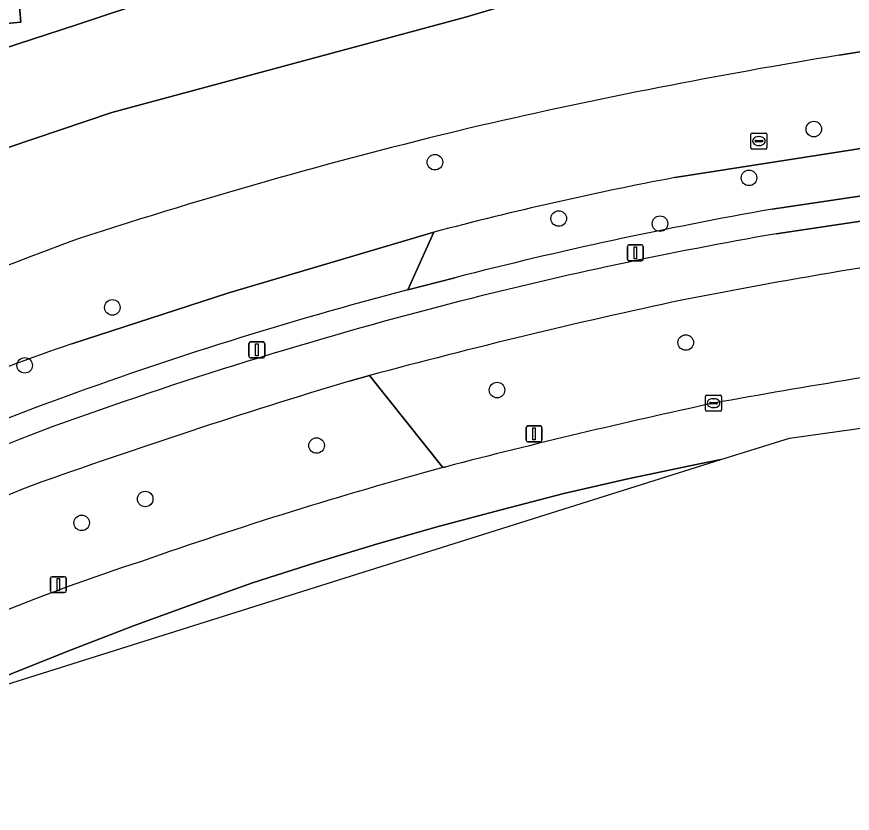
# Model space of a CAD drawing. Extents: x 157793 to 159380, y 380877 to 382313.
# Drawn here: x 158433.4 to 158486, y 381110.9 to 381161 of the extents above; entities that cross this region are included whole.
import ezdxf

# ---------------------------------------------------------------- set-up
doc = ezdxf.new("R2010")
doc.units = 0
for name, color, linetype in [('IMGEO_Berm_groen', 7, 'Continuous'), ('IMGEO_Boom', 7, 'Continuous'), ('IMGEO_Damwand', 7, 'Continuous'), ('IMGEO_Erf', 7, 'Continuous'), ('IMGEO_Fietspad_gesloten', 7, 'Continuous'), ('IMGEO_Kolk', 7, 'Continuous'), ('IMGEO_Lichtmast', 7, 'Continuous'), ('IMGEO_Oever', 7, 'Continuous'), ('IMGEO_Pand', 7, 'Continuous'), ('IMGEO_Rijbaan_regionaal_gesloten', 7, 'Continuous'), ('IMGEO_Rioolput', 7, 'Continuous'), ('IMGEO_Voetpad_open', 7, 'Continuous'), ('IMGEO_Waterloop', 7, 'Continuous')]:
    doc.layers.add(name, color=color, linetype=linetype)

msp = doc.modelspace()

# ---------------------------------------------------------------- linework, layer by layer
at = {"layer": 'IMGEO_Berm_groen'}
for points in [[(158500, 381151.7), (158506.856, 381152.721), (158506.371, 381155.76), (158500, 381154.768), (158474.833, 381150.849)], [(158480.948, 381148.864), (158500, 381151.7)], [(158458.028, 381143.798), (158459.662, 381147.415), (158446.76, 381143.613), (158436.892, 381140.398)], [(158459.662, 381147.415), (158458.028, 381143.798), (158460.981, 381144.555)], [(158460.218, 381132.61), (158455.609, 381138.401), (158454.422, 381138.08)], [(158455.609, 381138.401), (158460.218, 381132.61), (158460.444, 381132.671)]]:
    msp.add_lwpolyline(points, dxfattribs=at)
for centre, radius, start, end in [((158514.402, 380940.809), 213.735, 100.6688, 104.83949), ((158527.375, 380885.313), 267.609, 99.99079, 104.36525), ((158548.615, 380768.258), 381.995, 97.82207, 101.07127), ((158521.811, 380901.292), 250.754, 104.73595, 110.06764), ((158557.083, 380760.959), 390.845, 102.08412, 105.04801), ((158499.29, 380958.49), 192.312, 108.93299, 113.91348), ((158582.34, 380551.296), 594.726, 98.445602, 100.177166), ((158585.505, 380705.306), 452.19, 106.85108, 109.52407), ((158519.999, 380910.553), 241.437, 110.41782, 115.7306), ((158568.164, 380716.521), 429.866, 102.20904, 104.51236), ((158531.244, 380870.96), 271.119, 105.18728, 109.38123), ((158556.65, 380830.026), 325.32, 112.07614, 115.7455), ((158477.345, 381013.883), 118.458, 107.72905, 117.51723)]:
    msp.add_arc(centre, radius, start, end, dxfattribs=at)
at = {"layer": 'IMGEO_Boom'}
for centre in [(158483.57, 381153.901), (158459.73, 381151.818), (158479.492, 381150.835), (158467.52, 381148.277), (158473.892, 381147.954), (158439.435, 381142.685), (158475.512, 381140.48), (158433.92, 381139.042), (158463.639, 381137.49), (158452.285, 381134.002), (158441.502, 381130.638), (158437.505, 381129.137)]:
    msp.add_circle(centre, 0.489, dxfattribs=at)
at = {"layer": 'IMGEO_Damwand'}
for points in [[(158485.165, 381158.544), (158497.392, 381160.492), (158500, 381161.119), (158507.518, 381162.927), (158509.174, 381163.776), (158510.747, 381164.77), (158512.224, 381165.895), (158513.596, 381167.158), (158514.849, 381168.533), (158515.182, 381168.971), (158515.975, 381170.015), (158516.963, 381171.591), (158517.747, 381173.118), (158518.748, 381175.219), (158519.558, 381177.401), (158520.169, 381179.647), (158520.577, 381181.938), (158520.779, 381184.256), (158520.773, 381186.584), (158520.559, 381188.901), (158520.434, 381189.717)], [(158463.848, 381161.591), (158461.647, 381160.946), (158439.392, 381154.94), (158431.317, 381152.221)]]:
    msp.add_lwpolyline(points, dxfattribs=at)
for centre, radius, start, end in [((158542.783, 380804.669), 358.535, 99.24774, 102.9236), ((158536.049, 380844.727), 317.994, 103.35522, 108.1069), ((158549.986, 380841.044), 326.052, 110.23401, 116.05085)]:
    msp.add_arc(centre, radius, start, end, dxfattribs=at)
at = {"layer": 'IMGEO_Erf'}
for points in [[(158433.505, 381162.593), (158433.683, 381160.63), (158430.756, 381160.351)], [(158431.501, 381158.604), (158437.246, 381160.472), (158442.422, 381162.212)]]:
    msp.add_lwpolyline(points, dxfattribs=at)
at = {"layer": 'IMGEO_Fietspad_gesloten'}
for points in [[(158528.907, 381154.465), (158527.868, 381154.309), (158522.928, 381153.569), (158500, 381150.132), (158481.204, 381147.315)], [(158454.422, 381138.08), (158455.609, 381138.401)]]:
    msp.add_lwpolyline(points, dxfattribs=at)
for centre, radius, start, end in [((158525.964, 380888.801), 262.36, 99.82293, 104.26303), ((158548.615, 380768.258), 381.995, 97.82207, 101.07127), ((158530.865, 380871.159), 280.666, 104.34546, 109.70429), ((158557.083, 380760.959), 390.845, 102.08412, 105.04801), ((158585.505, 380705.306), 452.19, 106.85108, 109.52407), ((158528.203, 380891.984), 260.203, 110.69867, 115.58525), ((158556.65, 380830.026), 325.32, 112.07614, 115.7455)]:
    msp.add_arc(centre, radius, start, end, dxfattribs=at)
at = {"layer": 'IMGEO_Kolk'}
for p, q in [((158476.759, 381136.24), (158476.759, 381137.092)), ((158476.834, 381137.166), (158477.686, 381137.166)), ((158477.247, 381136.946), (158477.272, 381136.946)), ((158477.76, 381137.092), (158477.76, 381136.24)), ((158477.018, 381136.66), (158477.018, 381136.672)), ((158477.456, 381136.623), (158477.058, 381136.623)), ((158477.061, 381136.709), (158477.459, 381136.709)), ((158477.27, 381136.386), (158477.245, 381136.386)), ((158477.502, 381136.672), (158477.502, 381136.66)), ((158477.686, 381136.166), (158476.834, 381136.166))]:
    msp.add_line(p, q, dxfattribs=at)
for points in [[(158476.759, 381136.24), (158476.759, 381137.092)], [(158476.834, 381137.166), (158477.686, 381137.166)], [(158477.76, 381137.092), (158477.76, 381136.24)], [(158477.686, 381136.166), (158476.834, 381136.166)]]:
    msp.add_lwpolyline(points, dxfattribs=at)
for centre, radius, start, end in [((158476.836, 381137.09), 0.0765, 91.552, 178.448), ((158476.836, 381137.09), 0.0765, 91.552, 178.448), ((158477.684, 381137.09), 0.0765, 1.552, 88.448), ((158477.684, 381137.09), 0.0765, 1.552, 88.448), ((158476.836, 381136.242), 0.0765, 181.552, 268.448), ((158476.836, 381136.242), 0.0765, 181.552, 268.448), ((158477.058, 381136.669), 0.0403, 85.8775, 175.7526), ((158477.055, 381136.659), 0.0366, 178.938, 274.7102), ((158477.459, 381136.666), 0.043, 264.8664, 352.4533), ((158477.463, 381136.671), 0.0386, 1.7309, 96.639), ((158477.684, 381136.242), 0.0765, 271.552, 358.448), ((158477.684, 381136.242), 0.0765, 271.552, 358.448)]:
    msp.add_arc(centre, radius, start, end, dxfattribs=at)
for centre, major_axis, ratio, start_param, end_param in [((158477.246, 381136.666), (-0.387, 0.002), 0.722429, 4.712389, 7.853982), ((158477.271, 381136.666), (-0.39, 0.002), 0.717154, 1.570796, 4.712389)]:
    msp.add_ellipse(centre, major_axis=major_axis, ratio=ratio, start_param=start_param, end_param=end_param, dxfattribs=at)
at = {"layer": 'IMGEO_Lichtmast'}
for p, q in [((158471.841, 381145.726), (158471.841, 381146.526)), ((158471.841, 381146.526), (158471.841, 381145.726)), ((158471.941, 381146.626), (158472.731, 381146.626)), ((158472.731, 381146.626), (158471.941, 381146.626)), ((158472.831, 381146.526), (158472.831, 381145.726)), ((158472.831, 381145.726), (158472.831, 381146.526)), ((158472.731, 381145.626), (158471.941, 381145.626)), ((158471.941, 381145.626), (158472.731, 381145.626)), ((158448.031, 381139.618), (158448.031, 381140.418)), ((158448.031, 381140.418), (158448.031, 381139.618)), ((158448.131, 381140.518), (158448.921, 381140.518)), ((158448.921, 381140.518), (158448.131, 381140.518)), ((158449.021, 381140.418), (158449.021, 381139.618)), ((158449.021, 381139.618), (158449.021, 381140.418)), ((158448.921, 381139.518), (158448.131, 381139.518)), ((158448.131, 381139.518), (158448.921, 381139.518)), ((158465.576, 381135.235), (158466.366, 381135.235)), ((158466.366, 381135.235), (158465.576, 381135.235)), ((158465.476, 381134.335), (158465.476, 381135.135)), ((158465.476, 381135.135), (158465.476, 381134.335)), ((158466.466, 381135.135), (158466.466, 381134.335)), ((158466.466, 381134.335), (158466.466, 381135.135)), ((158466.366, 381134.235), (158465.576, 381134.235)), ((158465.576, 381134.235), (158466.366, 381134.235)), ((158435.644, 381125.754), (158436.434, 381125.754)), ((158436.434, 381125.754), (158435.644, 381125.754)), ((158435.544, 381124.854), (158435.544, 381125.654)), ((158435.544, 381125.654), (158435.544, 381124.854)), ((158436.534, 381125.654), (158436.534, 381124.854)), ((158436.534, 381124.854), (158436.534, 381125.654)), ((158436.434, 381124.754), (158435.644, 381124.754)), ((158435.644, 381124.754), (158436.434, 381124.754))]:
    msp.add_line(p, q, dxfattribs=at)
for points in [[(158472.261, 381146.501), (158472.411, 381146.501), (158472.411, 381145.751), (158472.261, 381145.751), (158472.261, 381146.501)], [(158448.451, 381140.393), (158448.601, 381140.393), (158448.601, 381139.643), (158448.451, 381139.643), (158448.451, 381140.393)], [(158465.896, 381135.11), (158466.046, 381135.11), (158466.046, 381134.36), (158465.896, 381134.36), (158465.896, 381135.11)], [(158435.964, 381125.629), (158436.114, 381125.629), (158436.114, 381124.879), (158435.964, 381124.879), (158435.964, 381125.629)]]:
    msp.add_lwpolyline(points, dxfattribs=at)
for centre, start, end in [((158471.941, 381146.526), 90, 180), ((158471.941, 381146.526), 90, 180), ((158472.731, 381146.526), 0, 90), ((158472.731, 381146.526), 360, 90), ((158471.941, 381145.726), 180, 270), ((158471.941, 381145.726), 180, 270), ((158472.731, 381145.726), 270, 0), ((158472.731, 381145.726), 270, 0), ((158448.131, 381140.418), 90, 180), ((158448.131, 381140.418), 90, 180), ((158448.921, 381140.418), 0, 90), ((158448.921, 381140.418), 360, 90), ((158448.131, 381139.618), 180, 270), ((158448.131, 381139.618), 180, 270), ((158448.921, 381139.618), 270, 0), ((158448.921, 381139.618), 270, 0), ((158465.576, 381135.135), 90, 180), ((158465.576, 381135.135), 90, 180), ((158466.366, 381135.135), 0, 90), ((158466.366, 381135.135), 360, 90), ((158465.576, 381134.335), 180, 270), ((158465.576, 381134.335), 180, 270), ((158466.366, 381134.335), 270, 0), ((158466.366, 381134.335), 270, 0), ((158435.644, 381125.654), 90, 180), ((158435.644, 381125.654), 90, 180), ((158436.434, 381125.654), 0, 90), ((158436.434, 381125.654), 360, 90), ((158435.644, 381124.854), 180, 270), ((158435.644, 381124.854), 180, 270), ((158436.434, 381124.854), 270, 0), ((158436.434, 381124.854), 270, 0)]:
    msp.add_arc(centre, 0.1, start, end, dxfattribs=at)
at = {"layer": 'IMGEO_Oever'}
for points in [[(158474.833, 381150.849), (158500, 381154.768), (158506.371, 381155.76), (158515.134, 381157.044), (158516.438, 381157.384), (158517.706, 381157.839), (158518.929, 381158.405), (158519.114, 381158.503), (158520.894, 381159.511), (158521.888, 381160.332), (158522.805, 381161.239), (158515.182, 381168.971), (158514.849, 381168.533), (158513.596, 381167.158), (158512.225, 381165.9), (158510.747, 381164.77), (158509.174, 381163.776), (158507.518, 381162.927), (158500, 381161.119), (158497.392, 381160.492), (158485.165, 381158.544)], [(158442.422, 381162.212), (158437.246, 381160.472), (158431.501, 381158.604)], [(158431.317, 381152.221), (158439.392, 381154.94), (158461.647, 381160.946), (158463.848, 381161.591)], [(158436.892, 381140.398), (158446.76, 381143.613), (158459.662, 381147.415)]]:
    msp.add_lwpolyline(points, dxfattribs=at)
for centre, radius, start, end in [((158542.783, 380804.669), 358.535, 99.24774, 102.9236), ((158536.049, 380844.727), 317.994, 103.35522, 108.1069), ((158514.402, 380940.809), 213.735, 100.6688, 104.83949), ((158549.986, 380841.044), 326.052, 110.23401, 116.05085), ((158499.29, 380958.49), 192.312, 108.93299, 113.91348)]:
    msp.add_arc(centre, radius, start, end, dxfattribs=at)
at = {"layer": 'IMGEO_Pand'}
msp.add_lwpolyline([(158433.505, 381162.593), (158433.289, 381164.973), (158430.38, 381164.696), (158430.599, 381162.16), (158430.642, 381161.661), (158430.756, 381160.351), (158433.683, 381160.63)], close=True, dxfattribs=at)
at = {"layer": 'IMGEO_Rijbaan_regionaal_gesloten'}
for points in [[(158413.825, 381110.745), (158420.005, 381114.957), (158427.759, 381117.397), (158429.409, 381118.114), (158433.169, 381119.688), (158436.912, 381121.183), (158440.756, 381122.654), (158444.62, 381124.07), (158448.261, 381125.363), (158452.264, 381126.644), (158456.126, 381127.829), (158460.01, 381128.936), (158463.896, 381129.953), (158467.848, 381130.987), (158471.861, 381131.909), (158475.77, 381132.727), (158477.712, 381133.114), (158482.036, 381134.474), (158533.302, 381141.638)], [(158477.712, 381133.114), (158475.77, 381132.727), (158471.861, 381131.909), (158467.848, 381130.987), (158463.896, 381129.953), (158460.01, 381128.936), (158456.126, 381127.829), (158452.264, 381126.644), (158448.261, 381125.363), (158444.62, 381124.07), (158440.756, 381122.654), (158436.912, 381121.183), (158433.169, 381119.688), (158429.409, 381118.114), (158427.759, 381117.397), (158477.712, 381133.114)], [(158460.444, 381132.671), (158460.218, 381132.61)]]:
    msp.add_lwpolyline(points, dxfattribs=at)
for centre, radius, start, end in [((158582.34, 380551.296), 594.726, 98.445602, 100.177166), ((158568.164, 380716.521), 429.866, 102.20904, 104.51236), ((158531.244, 380870.96), 271.119, 105.18728, 109.38123), ((158477.345, 381013.883), 118.458, 107.72905, 117.51723)]:
    msp.add_arc(centre, radius, start, end, dxfattribs=at)
at = {"layer": 'IMGEO_Rioolput'}
for p, q in [((158479.614, 381152.721), (158479.614, 381153.573)), ((158479.689, 381153.647), (158480.541, 381153.647)), ((158480.615, 381153.573), (158480.615, 381152.721)), ((158479.873, 381153.141), (158479.873, 381153.153)), ((158480.311, 381153.104), (158479.913, 381153.104)), ((158479.916, 381153.19), (158480.314, 381153.19)), ((158480.102, 381153.427), (158480.127, 381153.427)), ((158480.357, 381153.153), (158480.357, 381153.141)), ((158480.541, 381152.647), (158479.689, 381152.647)), ((158480.125, 381152.867), (158480.1, 381152.867))]:
    msp.add_line(p, q, dxfattribs=at)
for points in [[(158479.614, 381152.721), (158479.614, 381153.573)], [(158479.689, 381153.647), (158480.541, 381153.647)], [(158480.615, 381153.573), (158480.615, 381152.721)], [(158480.541, 381152.647), (158479.689, 381152.647)]]:
    msp.add_lwpolyline(points, dxfattribs=at)
for centre, radius, start, end in [((158479.691, 381153.571), 0.0765, 91.552, 178.448), ((158479.691, 381153.571), 0.0765, 91.552, 178.448), ((158480.539, 381153.571), 0.0765, 1.552, 88.448), ((158480.539, 381153.571), 0.0765, 1.552, 88.448), ((158479.913, 381153.15), 0.0403, 85.8775, 175.7526), ((158479.91, 381153.14), 0.0366, 178.938, 274.7102), ((158480.314, 381153.147), 0.043, 264.8664, 352.4533), ((158480.318, 381153.152), 0.0386, 1.7309, 96.639), ((158479.691, 381152.723), 0.0765, 181.552, 268.448), ((158479.691, 381152.723), 0.0765, 181.552, 268.448), ((158480.539, 381152.723), 0.0765, 271.552, 358.448), ((158480.539, 381152.723), 0.0765, 271.552, 358.448)]:
    msp.add_arc(centre, radius, start, end, dxfattribs=at)
for centre, major_axis, ratio, start_param, end_param in [((158480.101, 381153.147), (-0.387, 0.002), 0.722429, 4.712389, 7.853982), ((158480.126, 381153.147), (-0.39, 0.002), 0.717154, 1.570796, 4.712389)]:
    msp.add_ellipse(centre, major_axis=major_axis, ratio=ratio, start_param=start_param, end_param=end_param, dxfattribs=at)
at = {"layer": 'IMGEO_Voetpad_open'}
for points in [[(158481.204, 381147.315), (158500, 381150.132), (158522.928, 381153.569), (158522.693, 381155.079), (158506.856, 381152.721), (158500, 381151.7), (158480.948, 381148.864)], [(158460.981, 381144.555), (158458.028, 381143.798)]]:
    msp.add_lwpolyline(points, dxfattribs=at)
for centre, radius, start, end in [((158527.375, 380885.313), 267.609, 99.99079, 104.36525), ((158525.964, 380888.801), 262.36, 99.82293, 104.26303), ((158521.811, 380901.292), 250.754, 104.73595, 110.06764), ((158530.865, 380871.159), 280.666, 104.34546, 109.70429), ((158519.999, 380910.553), 241.437, 110.41782, 115.7306), ((158528.203, 380891.984), 260.203, 110.69867, 115.58525)]:
    msp.add_arc(centre, radius, start, end, dxfattribs=at)
at = {"layer": 'IMGEO_Waterloop'}
for points in [[(158463.848, 381161.591), (158461.647, 381160.946), (158439.392, 381154.94), (158431.317, 381152.221)], [(158485.165, 381158.544), (158497.392, 381160.492), (158500, 381161.119)]]:
    msp.add_lwpolyline(points, dxfattribs=at)
for centre, radius, start, end in [((158542.783, 380804.669), 358.535, 99.24774, 102.9236), ((158536.049, 380844.727), 317.994, 103.35522, 108.1069), ((158549.986, 380841.044), 326.052, 110.23401, 116.05085)]:
    msp.add_arc(centre, radius, start, end, dxfattribs=at)

doc.saveas('drawing.dxf')
